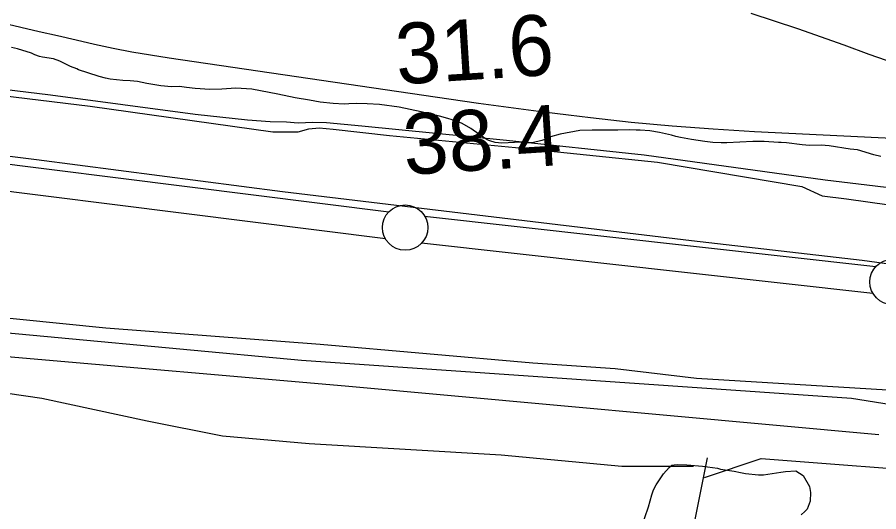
# Model space of a CAD drawing. Extents: x 3245246 to 3283090, y 806824 to 832173.
# Drawn here: x 3262284 to 3263233, y 818329 to 818874 of the extents above; entities that cross this region are included whole.
import ezdxf

# ---------------------------------------------------------------- set-up
doc = ezdxf.new("R2010")
doc.units = 0
for name, color, linetype in [('V-FLOD-BASE', 7, 'Continuous'), ('V-LEVE-TOET', 7, 'Continuous'), ('V-RIVR-RANG', 7, 'Continuous'), ('V-ROAD-CNTR', 7, 'Continuous'), ('V-SITE-VEGE', 7, 'Continuous'), ('V-SURV-LINE', 7, 'Continuous'), ('V-TOPO-MAJR', 7, 'Continuous'), ('V-TOPO-MINR', 7, 'Continuous'), ('V-TOPO-SHOR', 7, 'Continuous')]:
    doc.layers.add(name, color=color, linetype=linetype)

msp = doc.modelspace()

# ---------------------------------------------------------------- linework, layer by layer
at = {"layer": 'V-FLOD-BASE'}
for points in [[(3262155.72, 818801.71), (3262364.35, 818776.37), (3262565.83, 818748.07), (3262593.72, 818747.98), (3262605.37, 818751.18), (3262616.84, 818752.34), (3262632.03, 818751.07), (3262694.24, 818743.98), (3262833.21, 818730.78), (3262989.65, 818714.49), (3263148.67, 818687.77), (3263170.93, 818677.56), (3263197.83, 818673.97), (3263289.23, 818661.25), (3263350.45, 818650.46), (3263365.03, 818649.19), (3263391.5, 818647.43), (3263403.82, 818646.13), (3263417.38, 818643.83), (3263454.84, 818631.33), (3263502.02, 818611.15), (3263548.87, 818584.61), (3263606.04, 818552.03), (3263576.35, 818493.25)], [(3263576.35, 818493.25), (3263439.24, 818559.79), (3263412.06, 818569.94), (3263392.1, 818575.26), (3263357.97, 818583.49), (3263303.93, 818593.95), (3263215.2, 818606.08), (3263027.12, 818627.96), (3262800.03, 818654.94), (3262576.42, 818681.76), (3262305.13, 818717.26), (3262036.54, 818750.54)]]:
    msp.add_lwpolyline(points, dxfattribs=at)
at = {"layer": 'V-LEVE-TOET'}
for points in [[(3263287.3, 818681.11), (3263174.36, 818694.61), (3262974.94, 818722.31), (3262823.22, 818738.45), (3262663.92, 818754.09), (3262624.92, 818757.96), (3262609.94, 818758.2), (3262593.75, 818757.4), (3262580.82, 818758.69), (3262562.57, 818758.9), (3262537.94, 818760.88), (3262480.04, 818766.99), (3262320.68, 818788.58), (3262120.67, 818812.79)], [(3262187.97, 818551.42), (3262381.56, 818532.06), (3262617.78, 818513.8), (3262851.99, 818493.26), (3262942.9, 818487.1), (3263032.42, 818476.62), (3263255.27, 818462.92), (3263346.23, 818452.05), (3263388.2, 818439.4), (3263402.85, 818431.98), (3263518.25, 818381.19), (3263740.19, 818265.56), (3263981.67, 818144.83), (3264204.99, 818034.55), (3264397.57, 817940.13), (3264607.67, 817838.73)]]:
    msp.add_lwpolyline(points, dxfattribs=at)
at = {"layer": 'V-ROAD-CNTR'}
msp.add_lwpolyline([(3261975.72, 818526.42), (3262281.24, 818499.57), (3262645.41, 818468.01), (3263233.35, 818414.47)], dxfattribs=at)
at = {"layer": 'V-SITE-VEGE'}
for p, q in [((3262996.16, 818371.12), (3263002.24, 818378.16)), ((3263002.24, 818378.16), (3263005.29, 818380.45)), ((3263005.29, 818380.45), (3263007.74, 818380.89)), ((3263007.74, 818380.89), (3263012.05, 818381.14)), ((3263012.05, 818381.14), (3263021.89, 818380.84)), ((3263021.89, 818380.84), (3263039.13, 818379.6)), ((3263039.13, 818379.6), (3263050.02, 818378.08)), ((3263050.02, 818378.08), (3263055.56, 818377.12)), ((3263055.56, 818377.12), (3263059.06, 818376.34)), ((3263059.06, 818376.34), (3263073.85, 818374.05)), ((3263073.85, 818374.05), (3263081.04, 818372.48)), ((3263081.04, 818372.48), (3263086.38, 818371.52)), ((3263106.5, 818370.11), (3263125.33, 818372.98)), ((3263125.33, 818372.98), (3263130.66, 818373.45)), ((3263130.66, 818373.45), (3263142.13, 818374.2)), ((3263142.13, 818374.2), (3263150.19, 818369.16)), ((3262987.89, 818358.93), (3262996.16, 818371.12)), ((3263086.38, 818371.52), (3263100.96, 818370.04)), ((3263100.96, 818370.04), (3263106.5, 818370.11)), ((3263150.19, 818369.16), (3263156.88, 818357.14)), ((3262983.3, 818348.01), (3262985.29, 818353.57)), ((3262985.29, 818353.57), (3262987.89, 818358.93)), ((3263156.88, 818357.14), (3263157.98, 818350.38)), ((3262979.76, 818334.64), (3262983.3, 818348.01)), ((3263157.98, 818350.38), (3263157.88, 818340.95)), ((3262971.41, 818310.97), (3262979.76, 818334.64)), ((3263157.88, 818340.95), (3263154.29, 818332.09)), ((3263151.86, 818329.6), (3263147.8, 818325.87)), ((3263154.29, 818332.09), (3263151.86, 818329.6))]:
    msp.add_line(p, q, dxfattribs=at)
for points in [[(3262657.47, 818779.11), (3262649.27, 818778.82), (3262644.36, 818778.35), (3262632.25, 818779.04), (3262617.88, 818780.52), (3262606.17, 818783.05), (3262590.35, 818785.54), (3262571.23, 818789.63), (3262542.46, 818795.05), (3262525.02, 818796.08), (3262509.45, 818794.88), (3262496.12, 818794.73), (3262480.12, 818795.58), (3262470.67, 818796.91), (3262462.66, 818797.85), (3262453.85, 818797.74), (3262442.15, 818798.84), (3262426.74, 818801.34), (3262416.67, 818803.28), (3262408.66, 818804.21), (3262400.25, 818804.73), (3262386.29, 818806.21), (3262381.15, 818807.18), (3262374.16, 818809.15), (3262361.81, 818812.91), (3262351.72, 818816.28), (3262349.87, 818817.29), (3262342.86, 818820.08), (3262330.91, 818825.69), (3262323.91, 818828.28), (3262311.99, 818830.19), (3262308.7, 818830.98), (3262303.56, 818832.76), (3262299.64, 818834.56), (3262284.41, 818839.32), (3262277.83, 818841.08)], [(3263235.78, 818720.81), (3263227.96, 818722.77), (3263209.86, 818728.1), (3263201.85, 818729.04), (3263178.64, 818732.67), (3263170.02, 818733.19), (3263157.1, 818733.05), (3263148.89, 818733.78), (3263131.85, 818735.84), (3263125.9, 818736.19), (3263122.82, 818736.15), (3263107.23, 818737.41), (3263094.71, 818737.47), (3263065.82, 818735.92), (3263059.67, 818735.85), (3263050.64, 818736.36), (3263041.81, 818737.29), (3263026.82, 818739.38), (3263014.9, 818741.91), (3263009.56, 818742.88), (3263004.83, 818744.26), (3262991.87, 818747.19), (3262981.19, 818749.12), (3262970.52, 818749.82), (3262966.21, 818749.77), (3262959.03, 818750.1), (3262945.7, 818749.95), (3262931.55, 818750), (3262927.25, 818749.74), (3262920.9, 818749.67), (3262917.41, 818749.84), (3262904.08, 818749.28), (3262882.18, 818745.55), (3262871.56, 818742.35), (3262869.52, 818741.51), (3262867.48, 818740.26), (3262862.17, 818738.35), (3262851.33, 818735.77), (3262845.79, 818735.91), (3262840.04, 818736.46), (3262832.05, 818736.17), (3262818.11, 818735.6), (3262810.73, 818736.13), (3262804.96, 818737.91), (3262801.87, 818739.11), (3262797.33, 818741.93), (3262786.58, 818749.81), (3262783.69, 818751.62), (3262774.4, 818757.25), (3262768.21, 818759.85), (3262758.54, 818762.82), (3262749.29, 818765.38), (3262729.14, 818769.87), (3262704.89, 818775.34), (3262683.12, 818778.17), (3262669.78, 818778.84), (3262657.47, 818779.11)]]:
    msp.add_lwpolyline(points, dxfattribs=at)
at = {"layer": 'V-SURV-LINE'}
for points in [[(3262020.74, 818744.4), (3262693.48, 818659.82)], [(3262689.73, 818630.05), (3262016.98, 818714.63)], [(3262732.96, 818655.13), (3263230.28, 818599.64)], [(3263226.94, 818569.83), (3262729.62, 818625.32)]]:
    msp.add_lwpolyline(points, dxfattribs=at)
for centre in [(3262711.44, 818642.44), (3263248.47, 818582.52)]:
    msp.add_circle(centre, 25, dxfattribs=at)
at = {"layer": 'V-TOPO-MAJR'}
msp.add_lwpolyline([(3263092.4, 818878.64), (3263143.85, 818861.92), (3263194.9, 818843.84), (3263222.38, 818833.49), (3263259.68, 818820.76)], dxfattribs=at)
at = {"layer": 'V-TOPO-MINR'}
msp.add_lwpolyline([(3262253.4, 818871.52), (3262287.86, 818863.48), (3262308.22, 818858.75), (3262328.59, 818854.04), (3262348.96, 818849.38), (3262369.35, 818844.75), (3262389.78, 818840.37), (3262410.27, 818836.32), (3262430.85, 818832.73), (3262451.49, 818829.47), (3262759.51, 818784.36), (3262792.48, 818779.65), (3262825.47, 818775.11), (3262858.49, 818770.81), (3262891.54, 818766.68), (3262915.54, 818763.76), (3262960.64, 818758.78), (3263005.8, 818754.46), (3263051.04, 818751.12), (3263096.34, 818748.43), (3263482.43, 818729.73)], dxfattribs=at)
at = {"layer": 'V-TOPO-SHOR'}
for points in [[(3265253.43, 817511.04), (3264958.79, 817652.29), (3264137.14, 818055.26), (3263552.02, 818337.76), (3263419.23, 818404.23), (3263332.08, 818433.33), (3263203.42, 818454.13), (3262597.44, 818495.91), (3262194.84, 818533.44), (3261912.61, 818558.46), (3261763.18, 818546.08), (3261626.2, 818525.38), (3261443.55, 818479.81), (3260974.47, 818347.19), (3260542.75, 818222.86), (3260492.94, 818222.88), (3260459.74, 818231.2), (3260409.95, 818264.42), (3260405.8, 818272.73), (3260426.56, 818281.02), (3260542.79, 818318.32)], [(3261277.47, 818359.51), (3261534.85, 818438.26), (3261705.04, 818471.39), (3261812.96, 818475.49), (3261929.18, 818492.05), (3262012.19, 818483.71), (3262045.4, 818479.54), (3262194.82, 818471.18), (3262311.03, 818454.52), (3262427.23, 818429.57), (3262510.24, 818412.93), (3262605.7, 818404.59), (3262817.38, 818392.04), (3262950.2, 818379.53), (3263029.06, 818379.5)], [(3264521.67, 817043.38), (3262828.44, 817575.4), (3263027.99, 818305.83), (3263044.63, 818388.83)], [(3263041.5, 818367.04), (3263103.77, 818387.77), (3263323.75, 818371.07), (3263423.36, 818350.27), (3263506.34, 818292.13), (3264166.16, 817963.94), (3264722.22, 817681.45)]]:
    msp.add_lwpolyline(points, dxfattribs=at)

# ---------------------------------------------------------------- texts
at = {"layer": 'V-RIVR-RANG'}
for s, p in [('31.6', (3262702.86, 818800.11)), ('38.4', (3262711.27, 818700.45))]:
    msp.add_text(s, height=67, rotation=3.62833, dxfattribs=at).set_placement(p)

doc.saveas('drawing.dxf')
